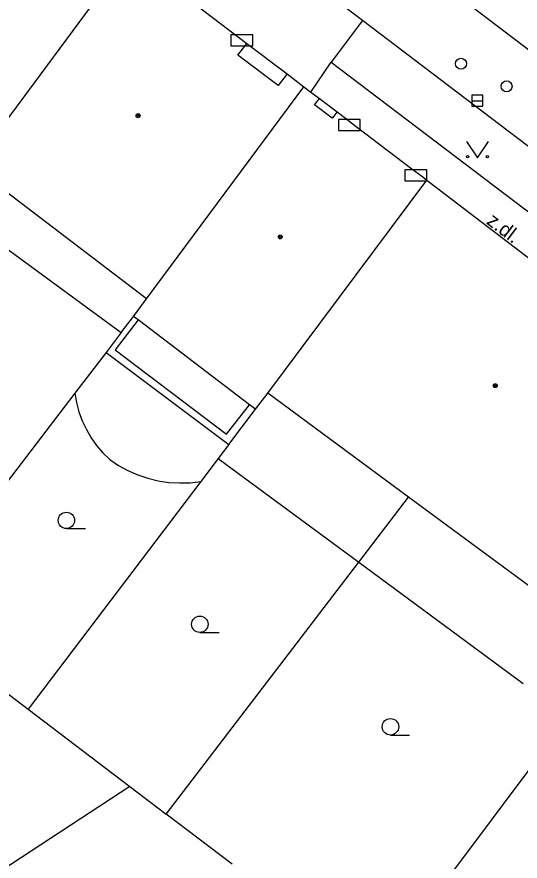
# Model space of a CAD drawing. Extents: x -596229 to -595156, y -1161237 to -1159376.
# Drawn here: x -595216.6 to -595193.63, y -1160774.33 to -1160735.8 of the extents above; entities that cross this region are included whole.
import ezdxf

# ---------------------------------------------------------------- set-up
doc = ezdxf.new("R2010")
doc.units = 0
for name, color, linetype in [('DOP - kresba z DSPS bez souradnic', 7, 'Continuous'), ('DOP - rozhrani ploch obecne', 7, 'Continuous'), ('Level 24', 7, 'Continuous'), ('Level 27', 7, 'Continuous'), ('Level 28', 7, 'Continuous'), ('Level 36', 7, 'Continuous'), ('Level 39', 7, 'Continuous'), ('Specificka linie pasportu komunikaci', 7, 'Continuous'), ('TM - budovy zdene_ betonove - NP', 7, 'Continuous'), ('TM - budovy zdene_ betonove - VP', 7, 'Continuous'), ('TM - chodniky - VP', 7, 'Continuous'), ('TM - komunikace - VP', 7, 'Continuous'), ('TM - letecke snimky - pomocna linie', 7, 'Continuous'), ('TM - popis povrchu', 7, 'Continuous'), ('TM - rozhrani ploch obecne - VP', 7, 'Continuous')]:
    doc.layers.add(name, color=color, linetype=linetype)

msp = doc.modelspace()

# ---------------------------------------------------------------- linework, layer by layer
at = {"layer": 'DOP - kresba z DSPS bez souradnic'}
for points in [[(-595211.06, -1160749.63), (-595212.11, -1160751)], [(-595212.11, -1160751), (-595207.03, -1160754.85)], [(-595207.03, -1160754.85), (-595205.98, -1160753.5)], [(-595207.42, -1160755.96), (-595200.99, -1160760.69)], [(-595200.99, -1160760.69), (-595193.5, -1160766.22)]]:
    msp.add_lwpolyline(points, dxfattribs=at)
at = {"layer": 'DOP - rozhrani ploch obecne'}
for points in [[(-595219.91, -1160744.3), (-595211.84, -1160750.21)], [(-595211.84, -1160750.21), (-595211.28, -1160749.47)], [(-595211.84, -1160750.21), (-595212.52, -1160751.11)], [(-595212.52, -1160751.11), (-595213.95, -1160752.97)], [(-595212.52, -1160751.11), (-595206.93, -1160755.32)], [(-595213.95, -1160752.97), (-595221.72, -1160763.12)], [(-595206.93, -1160755.32), (-595205.71, -1160753.71)], [(-595206.93, -1160755.32), (-595207.42, -1160755.96)], [(-595207.42, -1160755.96), (-595208.21, -1160757)], [(-595208.21, -1160757), (-595216.09, -1160767.4)], [(-595200.99, -1160760.69), (-595198.72, -1160757.72)], [(-595209.79, -1160772.18), (-595200.99, -1160760.69)], [(-595220.47, -1160764.07), (-595216.09, -1160767.4)], [(-595216.09, -1160767.4), (-595211.44, -1160770.93)], [(-595191.43, -1160767.75), (-595200.21, -1160779.47)], [(-595211.44, -1160770.93), (-595223.21, -1160778.62)], [(-595211.44, -1160770.93), (-595209.79, -1160772.18)], [(-595206.78, -1160774.47), (-595209.79, -1160772.18)]]:
    msp.add_lwpolyline(points, dxfattribs=at)
at = {"layer": 'Level 24'}
for points in [[(-595206.838, -1160737.119), (-595205.838, -1160737.119), (-595205.838, -1160736.619), (-595206.838, -1160736.619)], [(-595201.928, -1160740.979), (-595200.928, -1160740.979), (-595200.928, -1160740.479), (-595201.928, -1160740.479)], [(-595198.897, -1160743.288), (-595197.897, -1160743.288), (-595197.897, -1160742.788), (-595198.897, -1160742.788)]]:
    msp.add_lwpolyline(points, close=True, dxfattribs=at)
at = {"layer": 'Level 27'}
msp.add_line((-595195.83, -1160739.63), (-595195.33, -1160739.63), dxfattribs=at)
msp.add_lwpolyline([(-595195.83, -1160739.88), (-595195.33, -1160739.88), (-595195.33, -1160739.38), (-595195.83, -1160739.38)], close=True, dxfattribs=at)
at = {"layer": 'Level 28'}
for centre in [(-595196.33, -1160737.94), (-595194.25, -1160738.97)]:
    msp.add_circle(centre, 0.25, dxfattribs=at)
at = {"layer": 'Level 36'}
for p, q in [((-595214.34, -1160759.155), (-595213.465, -1160759.155)), ((-595208.25, -1160763.895), (-595207.375, -1160763.895)), ((-595199.55, -1160768.575), (-595198.675, -1160768.575))]:
    msp.add_line(p, q, dxfattribs=at)
msp.add_lwpolyline([(-595196.08, -1160741.48), (-595195.58, -1160742.23), (-595195.08, -1160741.48)], dxfattribs=at)
for centre, radius in [((-595196.03, -1160742.18), 0.05), ((-595195.131, -1160742.18), 0.05), ((-595214.34, -1160758.78), 0.375), ((-595208.25, -1160763.52), 0.375), ((-595199.55, -1160768.2), 0.375)]:
    msp.add_circle(centre, radius, dxfattribs=at)
at = {"layer": 'Level 39'}
for centre, radius in [((-595211.07, -1160740.31), 0.09), ((-595211.07, -1160740.31), 0.0398), ((-595204.58, -1160745.84), 0.09), ((-595204.58, -1160745.84), 0.0398), ((-595194.77, -1160752.63), 0.09), ((-595194.77, -1160752.63), 0.0398)]:
    msp.add_circle(centre, radius, dxfattribs=at)
at = {"layer": 'Specificka linie pasportu komunikaci'}
msp.add_lwpolyline([(-595203.18, -1160739.23), (-595202.25, -1160737.87)], dxfattribs=at)
at = {"layer": 'TM - budovy zdene_ betonove - NP'}
for points in [[(-595204.27, -1160738.4), (-595204.67, -1160738.93), (-595206.51, -1160737.54), (-595206.1, -1160737.01)], [(-595201.98, -1160740.14), (-595202.21, -1160740.43), (-595203.02, -1160739.82), (-595202.79, -1160739.53)]]:
    msp.add_lwpolyline(points, dxfattribs=at)
at = {"layer": 'TM - budovy zdene_ betonove - VP'}
for points in [[(-595218.37, -1160742.26), (-595211.46, -1160732.94)], [(-595208.89, -1160734.89), (-595206.1, -1160737.01)], [(-595206.1, -1160737.01), (-595204.27, -1160738.4)], [(-595204.27, -1160738.4), (-595203.5, -1160738.99)], [(-595210.69, -1160748.67), (-595203.5, -1160738.99)], [(-595203.5, -1160738.99), (-595203.18, -1160739.23)], [(-595203.18, -1160739.23), (-595202.79, -1160739.53)], [(-595202.79, -1160739.53), (-595201.98, -1160740.14)], [(-595201.98, -1160740.14), (-595201.6, -1160740.43), (-595201.12, -1160740.8), (-595198.57, -1160742.74), (-595198.08, -1160743.1), (-595197.89, -1160743.25)], [(-595210.69, -1160748.67), (-595218.64, -1160742.62)], [(-595205.14, -1160752.97), (-595197.89, -1160743.25)], [(-595197.89, -1160743.25), (-595191.65, -1160748.01)], [(-595211.28, -1160749.47), (-595210.69, -1160748.67)], [(-595211.06, -1160749.63), (-595211.28, -1160749.47)], [(-595205.98, -1160753.5), (-595211.06, -1160749.63)], [(-595205.71, -1160753.71), (-595205.14, -1160752.97)], [(-595198.72, -1160757.72), (-595205.14, -1160752.97)], [(-595205.71, -1160753.71), (-595205.98, -1160753.5)], [(-595191.21, -1160763.26), (-595198.72, -1160757.72)]]:
    msp.add_lwpolyline(points, dxfattribs=at)
at = {"layer": 'TM - chodniky - VP'}
for points in [[(-595200.82, -1160735.97), (-595202.25, -1160737.87)], [(-595202.25, -1160737.87), (-595190.41, -1160746.86), (-595189.05, -1160744.91)]]:
    msp.add_lwpolyline(points, dxfattribs=at)
at = {"layer": 'TM - komunikace - VP'}
for points in [[(-595200.82, -1160735.97), (-595203, -1160734.31)], [(-595189.05, -1160744.91), (-595200.82, -1160735.97)]]:
    msp.add_lwpolyline(points, dxfattribs=at)
at = {"layer": 'TM - letecke snimky - pomocna linie'}
for points in [[(-595213.95, -1160752.97), (-595213.88, -1160753.4), (-595213.77, -1160753.82), (-595213.62, -1160754.24), (-595213.43, -1160754.63), (-595213.21, -1160755.01), (-595212.96, -1160755.36), (-595212.67, -1160755.7), (-595212.36, -1160756)], [(-595212.36, -1160756), (-595211.96, -1160756.27), (-595211.53, -1160756.51), (-595211.08, -1160756.7), (-595210.62, -1160756.86), (-595210.15, -1160756.97), (-595209.67, -1160757.05), (-595209.18, -1160757.07), (-595208.69, -1160757.06), (-595208.21, -1160757)]]:
    msp.add_lwpolyline(points, dxfattribs=at)
at = {"layer": 'TM - rozhrani ploch obecne - VP'}
msp.add_lwpolyline([(-595187.03, -1160742.03), (-595217.97, -1160718.52), (-595234.94, -1160705.63)], dxfattribs=at)

# ---------------------------------------------------------------- texts
at = {"layer": 'TM - popis povrchu'}
msp.add_text('z.dl.', height=0.65, rotation=322.7371, dxfattribs=at).set_placement((-595195.21, -1160745.21))

doc.saveas('drawing.dxf')
